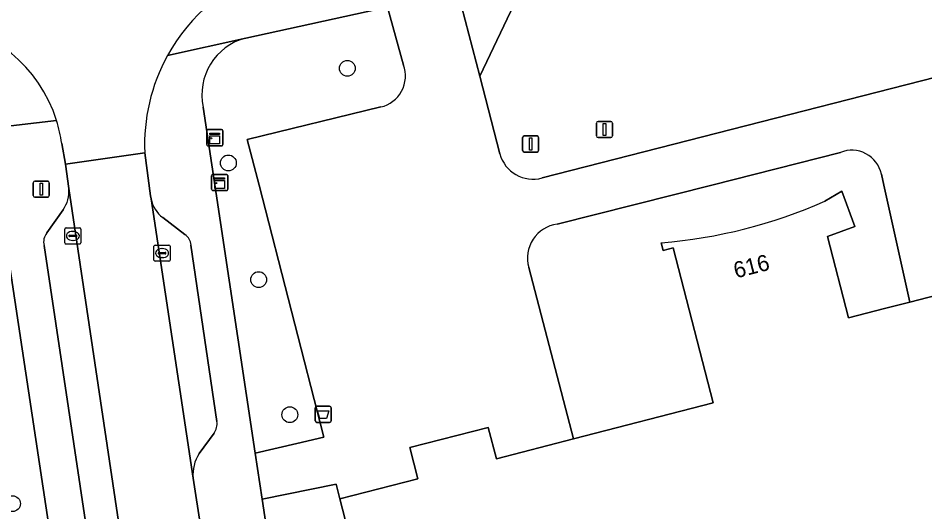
# Model space of a CAD drawing. Extents: x 157793 to 159380, y 380877 to 382313.
# Drawn here: x 158527.6 to 158583.7, y 381229.8 to 381260.3 of the extents above; entities that cross this region are included whole.
import ezdxf

# ---------------------------------------------------------------- set-up
doc = ezdxf.new("R2010")
doc.units = 0
for name, color, linetype in [('IMGEO_Afvalbak', 7, 'Continuous'), ('IMGEO_Berm_groen', 7, 'Continuous'), ('IMGEO_Boom', 7, 'Continuous'), ('IMGEO_Groenvoorziening', 7, 'Continuous'), ('IMGEO_Kast', 7, 'Continuous'), ('IMGEO_Kolk', 7, 'Continuous'), ('IMGEO_Lichtmast', 7, 'Continuous'), ('IMGEO_Pand', 7, 'Continuous'), ('IMGEO_Pand_nummerreeks', 7, 'Continuous'), ('IMGEO_Parkeervlak_open', 7, 'Continuous'), ('IMGEO_Rijbaan_lokaal_gesloten', 7, 'Continuous'), ('IMGEO_Rijbaan_lokaal_open', 7, 'Continuous'), ('IMGEO_Vlaggenmast', 7, 'Continuous'), ('IMGEO_Voetpad_halfverhard', 7, 'Continuous'), ('IMGEO_Voetpad_open', 7, 'Continuous')]:
    doc.layers.add(name, color=color, linetype=linetype)

msp = doc.modelspace()

# ---------------------------------------------------------------- linework, layer by layer
at = {"layer": 'IMGEO_Afvalbak'}
for p, q in [((158545.944, 381235.407), (158545.944, 381236.207)), ((158545.944, 381236.207), (158545.944, 381235.407)), ((158546.044, 381236.307), (158546.834, 381236.307)), ((158546.834, 381236.307), (158546.044, 381236.307)), ((158546.934, 381236.207), (158546.934, 381235.407)), ((158546.934, 381235.407), (158546.934, 381236.207)), ((158546.834, 381235.307), (158546.044, 381235.307)), ((158546.044, 381235.307), (158546.834, 381235.307))]:
    msp.add_line(p, q, dxfattribs=at)
msp.add_lwpolyline([(158546.087, 381236.021), (158546.791, 381236.021), (158546.642, 381235.551), (158546.236, 381235.551), (158546.087, 381236.021)], dxfattribs=at)
for centre, start, end in [((158546.044, 381236.207), 90, 180), ((158546.044, 381236.207), 90, 180), ((158546.834, 381236.207), 0, 90), ((158546.834, 381236.207), 360, 90), ((158546.044, 381235.407), 180, 270), ((158546.044, 381235.407), 180, 270), ((158546.834, 381235.407), 270, 0), ((158546.834, 381235.407), 270, 0)]:
    msp.add_arc(centre, 0.1, start, end, dxfattribs=at)
at = {"layer": 'IMGEO_Berm_groen'}
msp.add_lwpolyline([(158535.555, 381180.244), (158535.853, 381181.84), (158536.008, 381183.456), (158536.017, 381185.079), (158535.882, 381186.697), (158535.602, 381188.296), (158535.555, 381188.504), (158526.262, 381250)], dxfattribs=at)
at = {"layer": 'IMGEO_Boom'}
for centre in [(158547.931, 381257.225), (158540.572, 381251.371), (158542.448, 381244.148), (158544.371, 381235.781), (158527.215, 381230.276)]:
    msp.add_circle(centre, 0.489, dxfattribs=at)
at = {"layer": 'IMGEO_Groenvoorziening'}
for points in [[(158559.991, 381250.441), (158595.165, 381259.444), (158591.941, 381271.524), (158559.462, 381263.2), (158559.097, 381263), (158556.125, 381256.737), (158557.366, 381251.936)], [(158551.404, 381257.434), (158550.42, 381261.024), (158541.647, 381259.105)], [(158539.012, 381254.827), (158542.234, 381233.406), (158544.801, 381234.007), (158546.485, 381234.402), (158542.482, 381250), (158541.732, 381252.829), (158549.998, 381254.836)], [(158578.441, 381252.016), (158570.477, 381250), (158560.91, 381247.578)], [(158577.472, 381249.002), (158578.538, 381249.621), (158579.335, 381247.43), (158577.65, 381246.817), (158578.952, 381241.779), (158581.174, 381242.353), (158582.74, 381242.757), (158581.126, 381250), (158580.976, 381250.674)], [(158559.162, 381244.901), (158561.935, 381234.287), (158570.576, 381236.519), (158568.1, 381246.108), (158567.48, 381245.948), (158567.356, 381246.427)], [(158546.969, 381223.747), (158549.098, 381224.257), (158547.469, 381230.567), (158547.234, 381231.483), (158542.655, 381230.554), (158548.363, 381192.823)]]:
    msp.add_lwpolyline(points, dxfattribs=at)
for centre, radius, start, end in [((158542.554, 381255.596), 3.624, 104.4868, 192.2519), ((158549.558, 381256.754), 1.968, 282.9334, 20.2234), ((158559.426, 381252.502), 2.137, 195.3502, 285.3247), ((158579.157, 381250.304), 1.856, 11.5023, 112.7052), ((158564.797, 381277.637), 31.314, 274.6867, 293.8757), ((158561.185, 381245.489), 2.107, 97.5045, 196.2089)]:
    msp.add_arc(centre, radius, start, end, dxfattribs=at)
at = {"layer": 'IMGEO_Kast'}
for p, q in [((158539.23, 381252.506), (158539.23, 381253.347)), ((158539.23, 381253.347), (158539.23, 381252.506)), ((158539.305, 381253.431), (158540.146, 381253.431)), ((158540.146, 381253.431), (158539.305, 381253.431)), ((158540.23, 381253.356), (158540.23, 381252.515)), ((158540.23, 381252.515), (158540.23, 381253.356)), ((158540.155, 381252.431), (158539.314, 381252.431)), ((158539.314, 381252.431), (158540.155, 381252.431)), ((158539.533, 381249.738), (158539.533, 381250.579)), ((158539.533, 381250.579), (158539.533, 381249.738)), ((158539.608, 381250.663), (158540.449, 381250.663)), ((158540.449, 381250.663), (158539.608, 381250.663)), ((158540.533, 381250.588), (158540.533, 381249.747)), ((158540.533, 381249.747), (158540.533, 381250.588)), ((158540.458, 381249.663), (158539.617, 381249.663)), ((158539.617, 381249.663), (158540.458, 381249.663))]:
    msp.add_line(p, q, dxfattribs=at)
for points in [[(158539.425, 381253.221), (158540.025, 381253.221), (158540.025, 381253.136), (158539.425, 381253.136), (158539.425, 381253.221)], [(158539.425, 381253.046), (158540.025, 381253.046), (158540.025, 381252.557), (158539.425, 381252.557), (158539.425, 381253.046)], [(158539.728, 381250.453), (158540.328, 381250.453), (158540.328, 381250.368), (158539.728, 381250.368), (158539.728, 381250.453)], [(158539.728, 381250.278), (158540.328, 381250.278), (158540.328, 381249.789), (158539.728, 381249.789), (158539.728, 381250.278)]]:
    msp.add_lwpolyline(points, dxfattribs=at)
for centre in [(158539.509, 381252.895), (158539.812, 381250.127)]:
    msp.add_circle(centre, 0.0377, dxfattribs=at)
for centre, start, end in [((158539.308, 381253.353), 92.4484, 184.2845), ((158539.308, 381253.353), 92.4484, 184.2845), ((158540.152, 381253.353), 2.4484, 94.2845), ((158540.152, 381253.353), 2.4484, 94.2845), ((158539.308, 381252.509), 182.4484, 274.2845), ((158539.308, 381252.509), 182.4484, 274.2845), ((158540.152, 381252.509), 272.4484, 4.2845), ((158540.152, 381252.509), 272.4484, 4.2845), ((158539.611, 381250.585), 92.4484, 184.2845), ((158539.611, 381250.585), 92.4484, 184.2845), ((158540.455, 381250.585), 2.4484, 94.2845), ((158540.455, 381250.585), 2.4484, 94.2845), ((158539.611, 381249.741), 182.4484, 274.2845), ((158539.611, 381249.741), 182.4484, 274.2845), ((158540.455, 381249.741), 272.4484, 4.2845), ((158540.455, 381249.741), 272.4484, 4.2845)]:
    msp.add_arc(centre, 0.0779, start, end, dxfattribs=at)
at = {"layer": 'IMGEO_Kolk'}
for p, q in [((158530.45, 381246.426), (158530.45, 381247.278)), ((158530.525, 381247.352), (158531.377, 381247.352)), ((158531.451, 381247.278), (158531.451, 381246.426)), ((158530.709, 381246.846), (158530.709, 381246.858)), ((158531.147, 381246.809), (158530.749, 381246.809)), ((158530.752, 381246.895), (158531.15, 381246.895)), ((158530.938, 381247.132), (158530.963, 381247.132)), ((158531.193, 381246.858), (158531.193, 381246.846)), ((158531.377, 381246.352), (158530.525, 381246.352)), ((158530.961, 381246.572), (158530.936, 381246.572)), ((158535.968, 381245.36), (158535.968, 381246.212)), ((158536.043, 381246.286), (158536.895, 381246.286)), ((158536.456, 381246.066), (158536.481, 381246.066)), ((158536.969, 381246.212), (158536.969, 381245.36)), ((158536.227, 381245.78), (158536.227, 381245.792)), ((158536.665, 381245.743), (158536.267, 381245.743)), ((158536.27, 381245.829), (158536.668, 381245.829)), ((158536.479, 381245.506), (158536.454, 381245.506)), ((158536.711, 381245.792), (158536.711, 381245.78)), ((158536.895, 381245.286), (158536.043, 381245.286))]:
    msp.add_line(p, q, dxfattribs=at)
for points in [[(158530.45, 381246.426), (158530.45, 381247.278)], [(158530.525, 381247.352), (158531.377, 381247.352)], [(158531.451, 381247.278), (158531.451, 381246.426)], [(158531.377, 381246.352), (158530.525, 381246.352)], [(158535.968, 381245.36), (158535.968, 381246.212)], [(158536.043, 381246.286), (158536.895, 381246.286)], [(158536.969, 381246.212), (158536.969, 381245.36)], [(158536.895, 381245.286), (158536.043, 381245.286)]]:
    msp.add_lwpolyline(points, dxfattribs=at)
for centre, radius, start, end in [((158530.527, 381247.276), 0.0765, 91.552, 178.448), ((158530.527, 381247.276), 0.0765, 91.552, 178.448), ((158531.375, 381247.276), 0.0765, 1.552, 88.448), ((158531.375, 381247.276), 0.0765, 1.552, 88.448), ((158530.749, 381246.855), 0.0403, 85.8775, 175.7526), ((158530.746, 381246.845), 0.0366, 178.938, 274.7102), ((158531.15, 381246.852), 0.043, 264.8664, 352.4533), ((158531.154, 381246.857), 0.0386, 1.7309, 96.639), ((158530.527, 381246.428), 0.0765, 181.552, 268.448), ((158530.527, 381246.428), 0.0765, 181.552, 268.448), ((158531.375, 381246.428), 0.0765, 271.552, 358.448), ((158531.375, 381246.428), 0.0765, 271.552, 358.448), ((158536.045, 381246.21), 0.0765, 91.552, 178.448), ((158536.045, 381246.21), 0.0765, 91.552, 178.448), ((158536.893, 381246.21), 0.0765, 1.552, 88.448), ((158536.893, 381246.21), 0.0765, 1.552, 88.448), ((158536.267, 381245.789), 0.0403, 85.8775, 175.7526), ((158536.264, 381245.779), 0.0366, 178.938, 274.7102), ((158536.668, 381245.786), 0.043, 264.8664, 352.4533), ((158536.672, 381245.791), 0.0386, 1.7309, 96.639), ((158536.045, 381245.362), 0.0765, 181.552, 268.448), ((158536.045, 381245.362), 0.0765, 181.552, 268.448), ((158536.893, 381245.362), 0.0765, 271.552, 358.448), ((158536.893, 381245.362), 0.0765, 271.552, 358.448)]:
    msp.add_arc(centre, radius, start, end, dxfattribs=at)
for centre, major_axis, ratio, start_param, end_param in [((158530.937, 381246.852), (-0.387, 0.002), 0.722429, 4.712389, 7.853982), ((158530.962, 381246.852), (-0.39, 0.002), 0.717154, 1.570796, 4.712389), ((158536.455, 381245.786), (-0.387, 0.002), 0.722429, 4.712389, 7.853982), ((158536.48, 381245.786), (-0.39, 0.002), 0.717154, 1.570796, 4.712389)]:
    msp.add_ellipse(centre, major_axis=major_axis, ratio=ratio, start_param=start_param, end_param=end_param, dxfattribs=at)
at = {"layer": 'IMGEO_Lichtmast'}
for p, q in [((158528.499, 381249.345), (158528.499, 381250.145)), ((158528.499, 381250.145), (158528.499, 381249.345)), ((158528.599, 381250.245), (158529.389, 381250.245)), ((158529.389, 381250.245), (158528.599, 381250.245)), ((158529.489, 381250.145), (158529.489, 381249.345)), ((158529.489, 381249.345), (158529.489, 381250.145)), ((158529.389, 381249.245), (158528.599, 381249.245)), ((158528.599, 381249.245), (158529.389, 381249.245))]:
    msp.add_line(p, q, dxfattribs=at)
msp.add_lwpolyline([(158528.919, 381250.12), (158529.069, 381250.12), (158529.069, 381249.37), (158528.919, 381249.37), (158528.919, 381250.12)], dxfattribs=at)
for centre, start, end in [((158528.599, 381250.145), 90, 180), ((158528.599, 381250.145), 90, 180), ((158529.389, 381250.145), 0, 90), ((158529.389, 381250.145), 360, 90), ((158528.599, 381249.345), 180, 270), ((158528.599, 381249.345), 180, 270), ((158529.389, 381249.345), 270, 0), ((158529.389, 381249.345), 270, 0)]:
    msp.add_arc(centre, 0.1, start, end, dxfattribs=at)
at = {"layer": 'IMGEO_Pand'}
for points in [[(158590.927, 381244.872), (158582.74, 381242.757), (158581.174, 381242.353), (158578.952, 381241.779), (158577.65, 381246.817), (158579.335, 381247.43), (158578.538, 381249.621), (158577.472, 381249.002)], [(158567.356, 381246.427), (158567.48, 381245.948), (158568.1, 381246.108), (158570.576, 381236.519), (158561.935, 381234.287), (158557.159, 381233.053), (158556.656, 381235), (158551.804, 381233.747), (158552.302, 381231.815), (158547.469, 381230.567), (158549.098, 381224.257), (158552.259, 381225.004), (158563.579, 381181.176), (158592.912, 381188.752)]]:
    msp.add_lwpolyline(points, dxfattribs=at)
msp.add_arc((158564.797, 381277.637), 31.314, 274.6867, 293.8757, dxfattribs=at)
at = {"layer": 'IMGEO_Parkeervlak_open'}
for points in [[(158536.836, 381208.55), (158530.69, 381249.785)], [(158535.787, 381249.156), (158538.39, 381231.86)], [(158530.344, 381248.471), (158529.331, 381247.035)], [(158537.874, 381246.933), (158536.506, 381247.988)], [(158529.167, 381246.264), (158534.346, 381211.631)], [(158539.856, 381235.368), (158538.258, 381246.281)], [(158538.76, 381233.371), (158539.683, 381234.633)]]:
    msp.add_lwpolyline(points, dxfattribs=at)
for centre, radius, start, end in [((158528.822, 381249.574), 1.879, 324.0562, 6.4395), ((158537.71, 381249.534), 1.96, 191.1308, 232.1006), ((158530.05, 381246.479), 0.909, 142.2864, 193.6967), ((158537.474, 381246.258), 0.785, 1.6663, 59.3262), ((158538.876, 381235.211), 0.993, 324.4061, 9.1042), ((158540.796, 381232.072), 2.415, 147.455, 185.0263)]:
    msp.add_arc(centre, radius, start, end, dxfattribs=at)
at = {"layer": 'IMGEO_Rijbaan_lokaal_gesloten'}
msp.add_lwpolyline([(158538.863, 381228.779), (158538.39, 381231.86), (158535.787, 381249.156), (158535.76, 381249.335), (158535.395, 381251.99), (158530.484, 381251.297), (158530.69, 381249.785), (158536.836, 381208.55), (158537.299, 381205.578), (158539.908, 381188.417), (158539.967, 381188.024), (158539.939, 381187.219), (158539.493, 381184.535), (158546.327, 381185.419), (158544.779, 381190.057), (158544.585, 381190.814), (158544.456, 381191.812)], close=True, dxfattribs=at)
at = {"layer": 'IMGEO_Rijbaan_lokaal_open'}
msp.add_lwpolyline([(158530.256, 381252.583), (158530.484, 381251.297), (158535.395, 381251.99)], dxfattribs=at)
for centre, radius, start, end in [((158546.845, 381252.492), 11.461, 108.6212, 151.2015), ((158521.518, 381251.359), 8.823, 17.3644, 83.7941), ((158546.845, 381252.493), 11.461, 151.2063, 182.5142), ((158521.692, 381251.396), 8.646, 7.8886, 17.4702)]:
    msp.add_arc(centre, radius, start, end, dxfattribs=at)
at = {"layer": 'IMGEO_Vlaggenmast'}
for p, q in [((158563.447, 381253.941), (158564.237, 381253.941)), ((158564.237, 381253.941), (158563.447, 381253.941)), ((158563.347, 381253.041), (158563.347, 381253.841)), ((158563.347, 381253.841), (158563.347, 381253.041)), ((158564.337, 381253.841), (158564.337, 381253.041)), ((158564.337, 381253.041), (158564.337, 381253.841)), ((158558.778, 381252.144), (158558.778, 381252.944)), ((158558.778, 381252.944), (158558.778, 381252.144)), ((158558.878, 381253.044), (158559.668, 381253.044)), ((158559.668, 381253.044), (158558.878, 381253.044)), ((158559.768, 381252.944), (158559.768, 381252.144)), ((158559.768, 381252.144), (158559.768, 381252.944)), ((158564.237, 381252.941), (158563.447, 381252.941)), ((158563.447, 381252.941), (158564.237, 381252.941)), ((158559.668, 381252.044), (158558.878, 381252.044)), ((158558.878, 381252.044), (158559.668, 381252.044))]:
    msp.add_line(p, q, dxfattribs=at)
for points in [[(158563.767, 381253.816), (158563.917, 381253.816), (158563.917, 381253.066), (158563.767, 381253.066), (158563.767, 381253.816)], [(158559.198, 381252.919), (158559.348, 381252.919), (158559.348, 381252.169), (158559.198, 381252.169), (158559.198, 381252.919)]]:
    msp.add_lwpolyline(points, dxfattribs=at)
for centre, start, end in [((158563.447, 381253.841), 90, 180), ((158563.447, 381253.841), 90, 180), ((158564.237, 381253.841), 0, 90), ((158564.237, 381253.841), 360, 90), ((158558.878, 381252.944), 90, 180), ((158558.878, 381252.944), 90, 180), ((158559.668, 381252.944), 0, 90), ((158559.668, 381252.944), 360, 90), ((158563.447, 381253.041), 180, 270), ((158563.447, 381253.041), 180, 270), ((158564.237, 381253.041), 270, 0), ((158564.237, 381253.041), 270, 0), ((158558.878, 381252.144), 180, 270), ((158558.878, 381252.144), 180, 270), ((158559.668, 381252.144), 270, 0), ((158559.668, 381252.144), 270, 0)]:
    msp.add_arc(centre, 0.1, start, end, dxfattribs=at)
at = {"layer": 'IMGEO_Voetpad_halfverhard'}
msp.add_lwpolyline([(158554.773, 381261.965), (158556.125, 381256.737), (158559.097, 381263)], close=True, dxfattribs=at)
at = {"layer": 'IMGEO_Voetpad_open'}
for points in [[(158536.801, 381258.013), (158541.647, 381259.105), (158550.42, 381261.024), (158554.773, 381261.965), (158559.097, 381263), (158559.462, 381263.2), (158591.941, 381271.524)], [(158557.366, 381251.936), (158556.125, 381256.737), (158554.773, 381261.965), (158550.42, 381261.024), (158551.404, 381257.434)], [(158541.647, 381259.105), (158536.801, 381258.013)], [(158605.286, 381220.757), (158604.549, 381223.603), (158599.694, 381242.451), (158597.688, 381250), (158595.165, 381259.444), (158559.991, 381250.441)], [(158464.139, 381254.952), (158466.315, 381254.92), (158493.156, 381255.076), (158505.475, 381255.148), (158506.263, 381256.131), (158508.826, 381256.141), (158513.546, 381256.159), (158517.527, 381256.175), (158521.313, 381256.189), (158521.769, 381252.96), (158525.854, 381253.515), (158529.939, 381253.992)], [(158548.363, 381192.823), (158542.655, 381230.554), (158542.234, 381233.406), (158539.012, 381254.827)], [(158549.998, 381254.836), (158541.732, 381252.829), (158542.482, 381250), (158546.485, 381234.402), (158544.801, 381234.007), (158542.234, 381233.406), (158542.655, 381230.554), (158547.234, 381231.483), (158547.469, 381230.567), (158552.302, 381231.815), (158551.804, 381233.747), (158556.656, 381235), (158557.159, 381233.053), (158561.935, 381234.287), (158559.162, 381244.901)], [(158529.939, 381253.992), (158525.854, 381253.515)], [(158530.69, 381249.785), (158530.484, 381251.297), (158530.256, 381252.583)], [(158535.395, 381251.99), (158535.76, 381249.335), (158535.787, 381249.156)], [(158560.91, 381247.578), (158570.477, 381250), (158578.441, 381252.016)], [(158580.976, 381250.674), (158581.126, 381250), (158582.74, 381242.757), (158590.927, 381244.872), (158598.381, 381216.012), (158600.364, 381216.524), (158601.494, 381212.152), (158603.52, 381212.67), (158602.466, 381216.894), (158603.068, 381217.05)], [(158526.262, 381250), (158535.555, 381188.504), (158535.602, 381188.296), (158535.882, 381186.697), (158536.017, 381185.079), (158536.008, 381183.456), (158535.853, 381181.84), (158535.555, 381180.244)], [(158529.331, 381247.035), (158530.344, 381248.471)], [(158536.506, 381247.988), (158537.874, 381246.933)], [(158534.346, 381211.631), (158529.167, 381246.264)], [(158538.258, 381246.281), (158539.856, 381235.368)], [(158539.683, 381234.633), (158538.76, 381233.371)], [(158538.39, 381231.86), (158538.863, 381228.779)]]:
    msp.add_lwpolyline(points, dxfattribs=at)
for centre, radius, start, end in [((158546.845, 381252.492), 11.461, 108.6212, 151.2015), ((158521.518, 381251.359), 8.823, 17.3644, 83.7941), ((158542.554, 381255.596), 3.624, 104.4868, 192.2519), ((158546.845, 381252.493), 11.461, 151.2063, 182.5142), ((158549.558, 381256.754), 1.968, 282.9334, 20.2234), ((158521.692, 381251.396), 8.646, 7.8886, 17.4702), ((158559.426, 381252.502), 2.137, 195.3502, 285.3247), ((158579.157, 381250.304), 1.856, 11.5023, 112.7052), ((158528.822, 381249.574), 1.879, 324.0562, 6.4395), ((158537.71, 381249.534), 1.96, 191.1308, 232.1006), ((158561.185, 381245.489), 2.107, 97.5045, 196.2089), ((158530.05, 381246.479), 0.909, 142.2864, 193.6967), ((158537.474, 381246.258), 0.785, 1.6663, 59.3262), ((158538.876, 381235.211), 0.993, 324.4061, 9.1042), ((158540.796, 381232.072), 2.415, 147.455, 185.0263)]:
    msp.add_arc(centre, radius, start, end, dxfattribs=at)

# ---------------------------------------------------------------- texts
at = {"layer": 'IMGEO_Pand_nummerreeks'}
msp.add_text('616', height=1, rotation=14.2812, dxfattribs=at).set_placement((158571.975, 381244.218))

doc.saveas('drawing.dxf')
